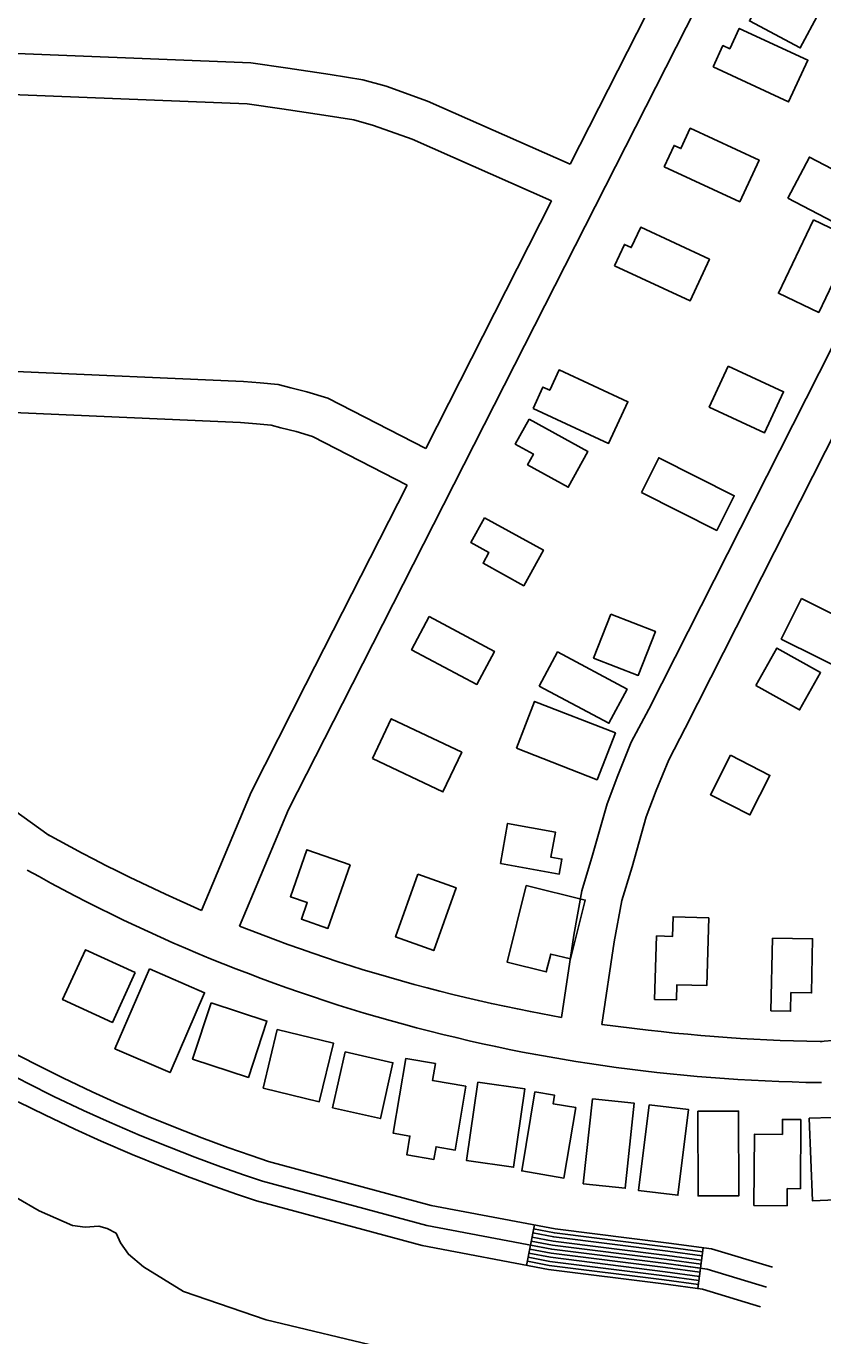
# Model space of a CAD drawing. Extents: x 3683402 to 3721514, y 487807 to 513565.
# Drawn here: x 3703504 to 3704084, y 510283 to 511237 of the extents above; entities that cross this region are included whole.
import ezdxf

# ---------------------------------------------------------------- set-up
doc = ezdxf.new("R2010")
doc.units = 0
for name, color, linetype in [('V-BLDG-OTLN', 7, 'Continuous'), ('V-ROAD-CNTR', 7, 'Continuous'), ('V-TOPO-SHOR', 7, 'Continuous')]:
    doc.layers.add(name, color=color, linetype=linetype)

msp = doc.modelspace()

# ---------------------------------------------------------------- linework, layer by layer
at = {"layer": 'V-BLDG-OTLN'}
for points in [[(3704034.9, 511272.09), (3704081.4, 511247.34), (3704067.69, 511221.57), (3704030.7, 511241.25), (3704041.27, 511261.12), (3704031.75, 511266.18)], [(3704004.2, 511207.79), (3704011.41, 511223.34), (3704016.34, 511221.05), (3704023.21, 511235.84), (3704073.26, 511212.6), (3704059.17, 511182.26)], [(3703968.58, 511135.06), (3703975.8, 511150.61), (3703980.73, 511148.32), (3703987.6, 511163.11), (3704037.65, 511139.87), (3704023.56, 511109.54)], [(3704058.68, 511112.2), (3704074.3, 511142.07), (3704129.19, 511113.36), (3704113.56, 511083.49)], [(3704077.31, 511096.25), (3704106.59, 511082.28), (3704081.11, 511028.89), (3704051.83, 511042.86)], [(3703932.45, 511062.88), (3703939.67, 511078.43), (3703944.6, 511076.14), (3703951.47, 511090.92), (3704001.52, 511067.69), (3703987.44, 511037.35)], [(3704015.21, 510989.81), (3704055.53, 510971.09), (3704041.68, 510941.26), (3704001.36, 510959.98)], [(3703873.08, 510959.01), (3703880.3, 510974.55), (3703885.23, 510972.27), (3703892.1, 510987.05), (3703942.15, 510963.82), (3703928.06, 510933.48)], [(3703870.2, 510951.13), (3703913.02, 510927.56), (3703898.73, 510901.59), (3703869.07, 510917.92), (3703873.35, 510925.7), (3703860.19, 510932.95)], [(3703951.95, 510897.73), (3703964.69, 510923.04), (3704019.61, 510895.39), (3704006.86, 510870.08)], [(3703837.8, 510879.37), (3703880.63, 510855.8), (3703866.33, 510829.83), (3703836.68, 510846.16), (3703840.96, 510853.94), (3703827.79, 510861.19)], [(3704068.56, 510820.46), (3704122.96, 510793.36), (3704108.25, 510763.84), (3704053.85, 510790.94)], [(3703929.67, 510809.21), (3703962.2, 510796.56), (3703949.73, 510764.46), (3703917.19, 510777.11)], [(3703797.43, 510807.32), (3703844.98, 510782.01), (3703832.16, 510757.93), (3703784.61, 510783.23)], [(3703877.67, 510756.61), (3703890.94, 510781.54), (3703941.63, 510754.55), (3703928.36, 510729.62)], [(3704035.35, 510757.22), (3704050.68, 510784.44), (3704082.53, 510766.51), (3704067.2, 510739.28)], [(3703860.93, 510711.46), (3703874.26, 510745.56), (3703933.04, 510722.58), (3703919.7, 510688.47)], [(3703756.12, 510703.97), (3703769.84, 510732.86), (3703821.14, 510708.5), (3703807.42, 510679.61)], [(3704016.84, 510706.28), (3704045.6, 510691.62), (3704030.96, 510662.88), (3704002.2, 510677.54)], [(3703849.39, 510627.4), (3703854.61, 510656.6), (3703889.35, 510650.39), (3703886.07, 510632.06), (3703894.11, 510630.62), (3703892.17, 510619.75)], [(3703740.01, 510626.41), (3703723.76, 510580.18), (3703704.46, 510586.96), (3703708.68, 510598.95), (3703696.36, 510603.28), (3703708.39, 510637.52)], [(3703789.17, 510619.64), (3703817.01, 510609.75), (3703800.78, 510564.05), (3703772.95, 510573.93)], [(3703868.03, 510611.45), (3703911.05, 510600.76), (3703900.41, 510557.93), (3703885.98, 510561.51), (3703882.75, 510548.48), (3703854.15, 510555.59)], [(3704001.1, 510587.83), (3703999.63, 510538.51), (3703977.89, 510539.16), (3703977.55, 510528.02), (3703961.64, 510528.49), (3703963.02, 510574.64), (3703974.69, 510574.29), (3703975.11, 510588.61)], [(3704047.38, 510573.18), (3704076.69, 510572.6), (3704075.91, 510533.17), (3704060.93, 510533.47), (3704060.66, 510519.84), (3704046.33, 510520.13)], [(3703583.47, 510548), (3703547.1, 510564.66), (3703530.44, 510528.29), (3703566.81, 510511.63)], [(3703593.7, 510550.67), (3703633.86, 510533.34), (3703608.77, 510475.17), (3703568.6, 510492.49)], [(3703638.61, 510525.97), (3703679.28, 510512.65), (3703665.85, 510471.64), (3703625.18, 510484.96)], [(3703686.87, 510506.48), (3703727.73, 510496.63), (3703717.43, 510453.93), (3703676.57, 510463.79)], [(3703736.29, 510490.14), (3703771.1, 510482.28), (3703761.93, 510441.67), (3703727.11, 510449.54)], [(3703824.2, 510465.23), (3703816.44, 510418.74), (3703802.46, 510421.07), (3703800.92, 510411.86), (3703781.19, 510415.15), (3703783.48, 510428.87), (3703771.27, 510430.91), (3703780.35, 510485.31), (3703801.99, 510481.7), (3703799.92, 510469.28)], [(3703832.78, 510468.15), (3703867.01, 510463.32), (3703858.94, 510406.22), (3703824.71, 510411.06)], [(3703874.5, 510461.07), (3703888.68, 510458.69), (3703887.63, 510452.46), (3703904.17, 510449.68), (3703895.54, 510398.33), (3703864.82, 510403.5)], [(3703916.3, 510456.11), (3703946.81, 510452.84), (3703940.18, 510390.93), (3703909.67, 510394.2)], [(3703957.57, 510451.69), (3703986.33, 510448.15), (3703978.62, 510385.73), (3703949.87, 510389.28)], [(3703993, 510446.92), (3704022.77, 510447.06), (3704023.05, 510385.47), (3703993.28, 510385.33)], [(3704068.2, 510440.96), (3704067.76, 510390.54), (3704058.15, 510390.63), (3704058.05, 510378.11), (3704033.96, 510378.32), (3704034.42, 510430.28), (3704054.63, 510430.1), (3704054.73, 510441.08)], [(3704074.07, 510441.85), (3704090.85, 510442.53), (3704091.16, 510434.78), (3704108.31, 510435.48), (3704110.44, 510383.17), (3704076.52, 510381.79)]]:
    msp.add_lwpolyline(points, close=True, dxfattribs=at)
at = {"layer": 'V-ROAD-CNTR'}
for p, q in [((3703868.44, 510334.7), (3703874.03, 510364.17)), ((3703993.07, 510317.77), (3703997.08, 510347.5))]:
    msp.add_line(p, q, dxfattribs=at)
for points in [[(3703659.39, 510581.69), (3703695.03, 510666.82), (3703734.25, 510744.13), (3704139.13, 511541.08), (3704160.35, 511572.37), (3704195.04, 511601.65)], [(3703893.71, 510515.26), (3703902.68, 510575.26), (3703908.6, 510607.66), (3703916.43, 510633.55), (3703926.96, 510670.87), (3703934.89, 510691.67), (3703944.64, 510715.75), (3703957.32, 510739.77), (3704377.02, 511569.22)], [(3703923.3, 510510.26), (3703932.28, 510570.35), (3703937.8, 510600.6), (3703945.22, 510625.14), (3703955.46, 510661.43), (3703962.81, 510680.69), (3703971.88, 510703.09), (3703983.97, 510725.99), (3704402.27, 511552.66)], [(3703900.16, 511136.94), (3703990.47, 511314.7)], [(3702997.4, 511237.43), (3703667.7, 511210.69), (3703694.52, 511206.85), (3703725.39, 511202.32), (3703749.13, 511198.47), (3703766.05, 511193.73), (3703796.25, 511182.91), (3703900.16, 511136.94)], [(3702996.3, 511207.45), (3703664.97, 511180.78), (3703690.21, 511177.16), (3703720.81, 511172.67), (3703742.66, 511169.12), (3703756.93, 511165.13), (3703785.11, 511155.03), (3703886.56, 511110.16)], [(3703794.95, 510929.85), (3703886.56, 511110.15)], [(3703231.93, 510855.45), (3703330.51, 510993.21), (3703662.15, 510978.68), (3703674.42, 510977.54), (3703687.48, 510976.33), (3703696.75, 510973.98), (3703708.47, 510971.06), (3703723.74, 510966.46), (3703794.95, 510929.85)], [(3703256.29, 510837.94), (3703345.44, 510962.53), (3703660.1, 510948.74), (3703671.64, 510947.67), (3703682.38, 510946.67), (3703689.45, 510944.89), (3703700.51, 510942.13), (3703712.46, 510938.53), (3703781.36, 510903.1)], [(3703631.66, 510593.15), (3703667.78, 510679.42), (3703707.5, 510757.71), (3703781.36, 510903.1)], [(3703256.29, 510837.94), (3703520.77, 510647.97)], [(3703519.32, 510648.89), (3703527.8, 510644.17), (3703536.27, 510639.55), (3703544.78, 510634.99), (3703553.33, 510630.51), (3703561.91, 510626.1), (3703570.53, 510621.75), (3703579.18, 510617.48), (3703587.87, 510613.28), (3703596.59, 510609.15), (3703605.34, 510605.09), (3703631.66, 510593.15)], [(3703504.73, 510622.68), (3703513.32, 510617.9), (3703522.01, 510613.15), (3703530.73, 510608.49), (3703539.5, 510603.89), (3703548.3, 510599.36), (3703557.13, 510594.91), (3703566.01, 510590.53), (3703574.92, 510586.22), (3703583.86, 510581.98), (3703592.84, 510577.82), (3703601.85, 510573.73), (3703610.89, 510569.72), (3703619.97, 510565.78), (3703629.08, 510561.91), (3703638.22, 510558.12), (3703647.39, 510554.4), (3703656.6, 510550.76), (3703665.83, 510547.2), (3703675.09, 510543.71), (3703684.38, 510540.29), (3703693.69, 510536.96), (3703703.03, 510533.69), (3703712.4, 510530.51), (3703721.8, 510527.4), (3703731.22, 510524.37), (3703740.66, 510521.42), (3703750.13, 510518.54), (3703759.62, 510515.74), (3703769.14, 510513.02), (3703778.67, 510510.38), (3703788.23, 510507.81), (3703797.81, 510505.33), (3703807.41, 510502.92), (3703817.03, 510500.59), (3703826.66, 510498.34), (3703836.32, 510496.17), (3703845.99, 510494.07), (3703855.68, 510492.06), (3703865.38, 510490.13), (3703875.1, 510488.27), (3703884.84, 510486.5), (3703894.59, 510484.8), (3703904.35, 510483.19), (3703914.13, 510481.65), (3703923.92, 510480.2), (3703933.72, 510478.82), (3703943.53, 510477.53), (3703953.35, 510476.31), (3703963.18, 510475.18), (3703973.02, 510474.13), (3703982.87, 510473.15), (3703992.72, 510472.26), (3704002.58, 510471.45), (3704012.45, 510470.72), (3704022.33, 510470.07), (3704032.21, 510469.5), (3704042.09, 510469.01), (3704051.98, 510468.6), (3704061.87, 510468.28), (3704071.76, 510468.03), (3704081.63, 510467.87), (3704083.23, 510467.85)], [(3703659.39, 510581.69), (3703685.55, 510571.82), (3703694.61, 510568.49), (3703703.69, 510565.24), (3703712.8, 510562.06), (3703721.94, 510558.95), (3703731.1, 510555.92), (3703740.29, 510552.97), (3703749.5, 510550.09), (3703758.73, 510547.28), (3703767.99, 510544.55), (3703777.27, 510541.9), (3703786.57, 510539.32), (3703795.89, 510536.82), (3703805.23, 510534.39), (3703814.59, 510532.05), (3703823.97, 510529.77), (3703833.37, 510527.58), (3703842.78, 510525.46), (3703852.21, 510523.42), (3703861.66, 510521.46), (3703871.13, 510519.57), (3703893.71, 510515.26)], [(3703923.3, 510510.26), (3703956.91, 510506.1), (3703966.49, 510504.99), (3703976.09, 510503.97), (3703985.69, 510503.02), (3703995.3, 510502.15), (3704004.92, 510501.36), (3704014.55, 510500.64), (3704024.17, 510500.01), (3704033.81, 510499.46), (3704043.45, 510498.98), (3704053.09, 510498.58), (3704062.73, 510498.26), (3704072.38, 510498.02), (3704082.06, 510497.86), (3704083.57, 510497.85)], [(3704082.19, 510497.8), (3704177.3, 510505.5)], [(3704047.44, 510333.29), (3704002.98, 510346.71), (3703971.99, 510350.88), (3703889.09, 510361.32), (3703799.02, 510378.39), (3703680.41, 510410.43), (3703667.74, 510414.7), (3703650.77, 510420.66), (3703632, 510427.59), (3703613.82, 510434.63), (3703592.8, 510443.2), (3703570.72, 510452.69), (3703552.06, 510461.12), (3703530.65, 510471.26), (3703511.66, 510480.69), (3703489.47, 510492.23)], [(3703482.43, 510478.99), (3703504.86, 510467.32), (3703524.1, 510457.77), (3703545.76, 510447.51), (3703564.66, 510438.97), (3703587.01, 510429.36), (3703608.28, 510420.69), (3703626.69, 510413.56), (3703645.69, 510406.55), (3703662.86, 510400.51), (3703676.06, 510396.07), (3703795.66, 510363.76), (3703886.75, 510346.49), (3703970.05, 510336.01), (3703999.79, 510332), (3704043.1, 510318.93)], [(3704038.77, 510304.57), (3703996.6, 510317.3), (3703968.11, 510321.14), (3703884.42, 510331.67), (3703792.31, 510349.13), (3703671.7, 510381.71), (3703657.98, 510386.33), (3703640.6, 510392.43), (3703621.38, 510399.53), (3703602.74, 510406.75), (3703581.22, 510415.52), (3703558.61, 510425.24), (3703539.46, 510433.89), (3703517.56, 510444.27), (3703498.07, 510453.95)], [(3703996.68, 510344.53), (3703971.6, 510347.91), (3703888.62, 510358.35), (3703873.47, 510361.23)], [(3703995.48, 510335.61), (3703970.44, 510338.99), (3703887.22, 510349.46), (3703871.8, 510352.38)], [(3703995.88, 510338.58), (3703970.82, 510341.96), (3703887.69, 510352.42), (3703872.35, 510355.33)], [(3703996.28, 510341.56), (3703971.21, 510344.94), (3703888.15, 510355.39), (3703872.91, 510358.28)], [(3703994.27, 510326.69), (3703969.27, 510330.06), (3703885.82, 510340.56), (3703870.12, 510343.54)], [(3703994.67, 510329.66), (3703969.66, 510333.04), (3703886.29, 510343.53), (3703870.68, 510346.49)], [(3703995.08, 510332.64), (3703970.05, 510336.01), (3703886.75, 510346.49), (3703871.24, 510349.44)], [(3703993.47, 510320.75), (3703968.5, 510324.11), (3703884.88, 510334.63), (3703869, 510337.65)], [(3703993.87, 510323.72), (3703968.88, 510327.09), (3703885.35, 510337.6), (3703869.56, 510340.59)]]:
    msp.add_lwpolyline(points, dxfattribs=at)
at = {"layer": 'V-TOPO-SHOR'}
msp.add_lwpolyline([(3702991.36, 510729.62), (3703052.91, 510689.98), (3703141.11, 510628.88), (3703216.11, 510567.71), (3703316.12, 510491.64), (3703334.18, 510481.2), (3703392.53, 510446.45), (3703479.58, 510393.87), (3703513.41, 510374.47), (3703537.6, 510363.84), (3703546.99, 510362.62), (3703556.91, 510363.26), (3703562.99, 510361.66), (3703569.48, 510358.17), (3703572.56, 510351.01), (3703578.45, 510342.82), (3703589.48, 510333.53), (3703618.64, 510315.68), (3703678.83, 510295.02), (3703765.88, 510274.02)], dxfattribs=at)

doc.saveas('drawing.dxf')
